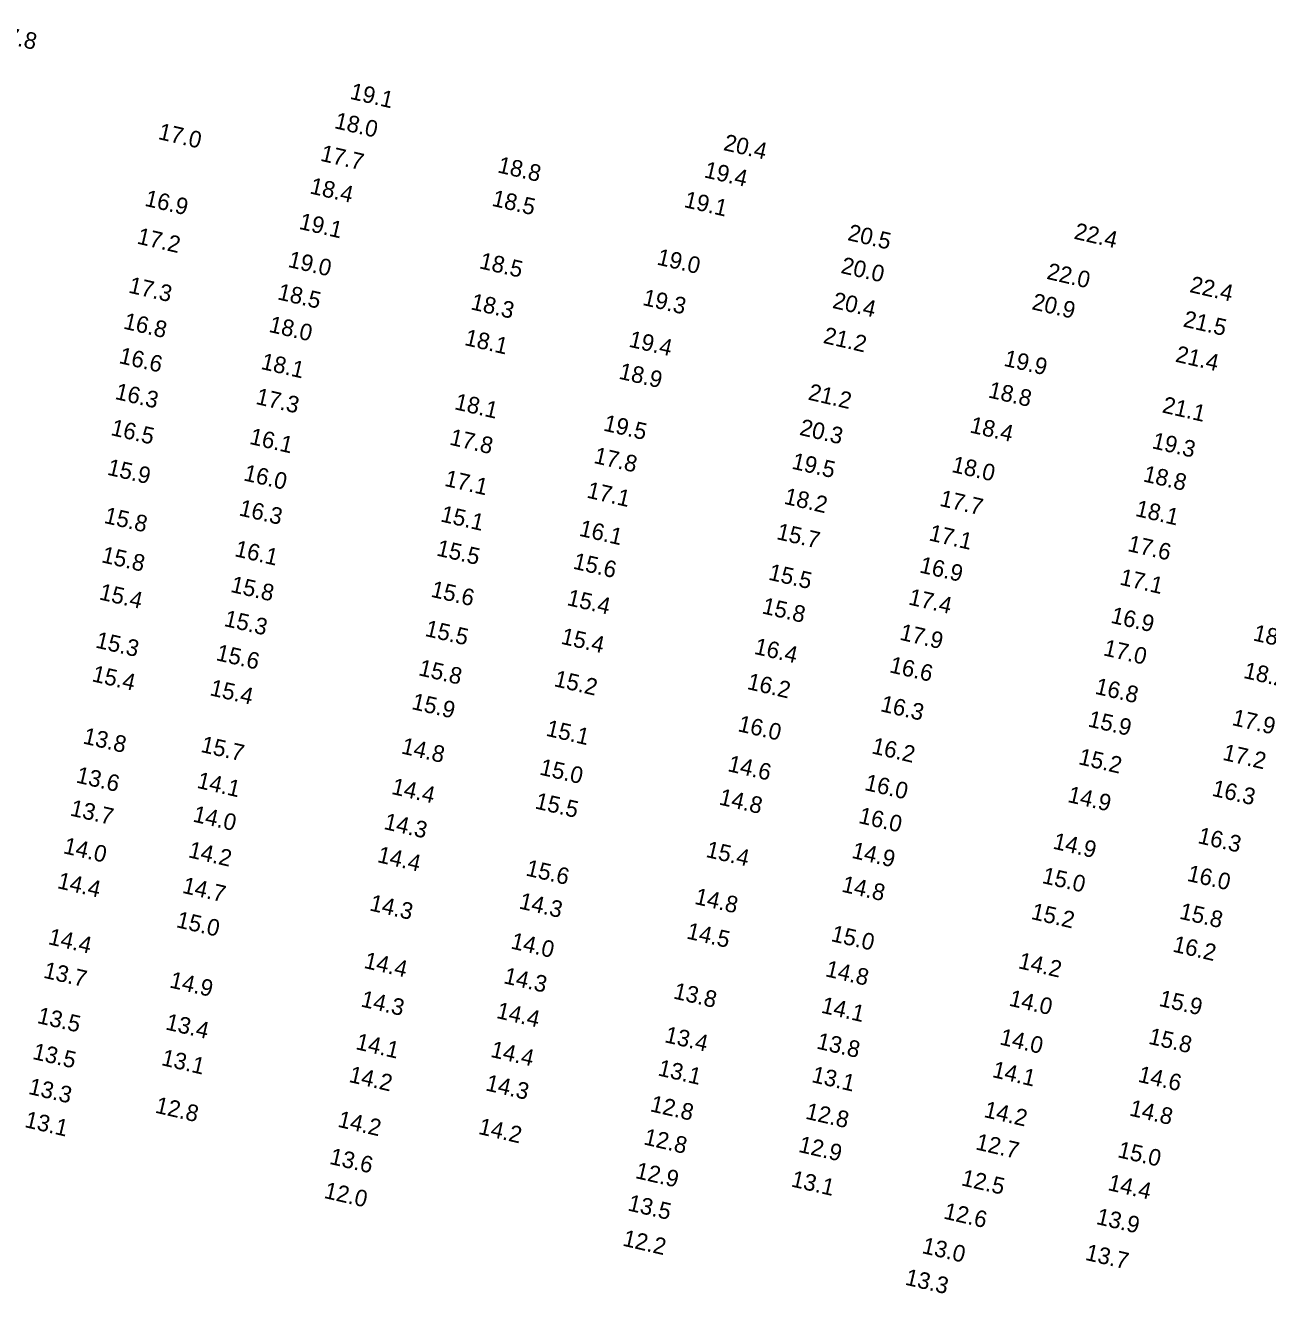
# Model space of a CAD drawing. Extents: x 1023796 to 1112670, y 656573 to 837340.
# Drawn here: x 1035767 to 1036141.4, y 811712.7 to 812094.9 of the extents above; entities that cross this region are included whole.
import ezdxf

# ---------------------------------------------------------------- set-up
doc = ezdxf.new("R2010")
doc.units = 0
doc.layers.add('V-TOPO-SOUN', color=7, linetype='Continuous')

msp = doc.modelspace()

# ---------------------------------------------------------------- texts
at = {"layer": 'V-TOPO-SOUN'}
for s, p in [('17.8 ', (1035757.11, 812090.41)), ('19.1 ', (1035864.56, 812072.8)), ('18.0 ', (1035859.86, 812063.96)), ('17.0 ', (1035806.74, 812060.68)), ('17.7 ', (1035855.63, 812054.14)), ('20.4 ', (1035977.12, 812057.36)), ('18.8 ', (1035909.04, 812050.63)), ('19.4 ', (1035971.27, 812049.15)), ('18.4 ', (1035852.45, 812044.3)), ('16.9 ', (1035802.69, 812040.57)), ('18.5 ', (1035907.33, 812040.57)), ('19.1 ', (1035965.22, 812040.18)), ('19.1 ', (1035849.2, 812033.61)), ('17.2 ', (1035800.38, 812029.17)), ('20.5 ', (1036014.53, 812030.23)), ('22.4 ', (1036082.75, 812030.64)), ('19.0 ', (1035845.88, 812022.14)), ('18.5 ', (1035903.55, 812021.74)), ('19.0 ', (1035957.04, 812022.87)), ('20.0 ', (1036012.49, 812020.33)), ('22.0 ', (1036074.53, 812018.55)), ('17.3 ', (1035797.83, 812014.4)), ('18.5 ', (1035842.72, 812012.38)), ('22.4 ', (1036117.61, 812014.57)), ('18.3 ', (1035900.95, 812009.37)), ('19.3 ', (1035952.75, 812010.68)), ('20.4 ', (1036009.97, 812009.79)), ('20.9 ', (1036070.05, 812009.39)), ('21.5 ', (1036115.63, 812004.19)), ('16.8 ', (1035796.29, 812003.55)), ('18.0 ', (1035840.11, 812002.57)), ('18.1 ', (1035899.07, 811998.61)), ('19.4 ', (1035948.58, 811998.11)), ('21.2 ', (1036007.17, 811999.23)), ('16.6 ', (1035794.94, 811993.16)), ('21.4 ', (1036113.3, 811993.6)), ('18.1 ', (1035837.72, 811991.4)), ('19.9 ', (1036061.6, 811992.35)), ('18.9 ', (1035945.58, 811988.46)), ('16.3 ', (1035793.75, 811982.35)), ('21.2 ', (1036002.62, 811982.16)), ('18.8 ', (1036056.9, 811982.82)), ('17.3 ', (1035836.17, 811980.85)), ('18.1 ', (1035896.06, 811979.26)), ('21.1 ', (1036109.33, 811978.3)), ('16.5 ', (1035792.49, 811971.47)), ('19.5 ', (1035940.93, 811972.83)), ('20.3 ', (1036000.04, 811971.53)), ('18.4 ', (1036051.36, 811972.27)), ('16.1 ', (1035834.28, 811968.81)), ('17.8 ', (1035894.58, 811968.58)), ('19.3 ', (1036106.26, 811967.51)), ('17.8 ', (1035938.02, 811963.06)), ('15.9 ', (1035791.39, 811959.53)), ('19.5 ', (1035997.7, 811961.35)), ('18.0 ', (1036045.88, 811960.36)), ('16.0 ', (1035832.48, 811957.82)), ('17.1 ', (1035893.05, 811956.17)), ('18.8 ', (1036103.58, 811957.52)), ('17.1 ', (1035935.92, 811952.64)), ('18.2 ', (1035995.36, 811950.77)), ('16.3 ', (1035831.11, 811947.27)), ('17.7 ', (1036042.26, 811950.15)), ('18.1 ', (1036101.25, 811947.1)), ('15.8 ', (1035790.43, 811945)), ('15.1 ', (1035891.86, 811945.45)), ('16.1 ', (1035933.62, 811941.13)), ('15.7 ', (1035993.1, 811940.12)), ('17.1 ', (1036039.02, 811939.75)), ('17.6 ', (1036098.91, 811936.53)), ('15.8 ', (1035789.67, 811933.15)), ('16.1 ', (1035829.8, 811934.98)), ('15.5 ', (1035890.63, 811935.18)), ('15.6 ', (1035931.78, 811931.22)), ('15.5 ', (1035990.67, 811927.9)), ('16.9 ', (1036036.18, 811930.08)), ('15.8 ', (1035828.57, 811924.21)), ('17.1 ', (1036096.52, 811926.42)), ('15.4 ', (1035788.96, 811921.96)), ('15.6 ', (1035888.94, 811922.76)), ('15.4 ', (1035929.95, 811920.23)), ('17.4 ', (1036032.86, 811920.42)), ('15.8 ', (1035988.72, 811917.74)), ('15.3 ', (1035826.59, 811913.95)), ('16.9 ', (1036093.83, 811914.91)), ('15.5 ', (1035887.17, 811910.94)), ('17.9 ', (1036030.22, 811909.81)), ('18.8 ', (1036136.72, 811909.6)), ('15.3 ', (1035787.88, 811907.45)), ('15.4 ', (1035928.14, 811908.59)), ('16.4 ', (1035986.37, 811905.54)), ('17.0 ', (1036091.59, 811905.11)), ('15.6 ', (1035824.19, 811903.64)), ('15.4 ', (1035786.8, 811897.28)), ('15.8 ', (1035885.22, 811899.1)), ('16.6 ', (1036027.14, 811899.98)), ('18.2 ', (1036133.84, 811898.29)), ('15.2 ', (1035926.05, 811895.8)), ('16.2 ', (1035984.23, 811894.95)), ('16.8 ', (1036089.08, 811893.51)), ('15.4 ', (1035822.32, 811893.07)), ('15.9 ', (1035883.15, 811888.91)), ('16.3 ', (1036024.43, 811888.25)), ('16.0 ', (1035981.45, 811882.24)), ('15.9 ', (1036086.97, 811883.66)), ('17.9 ', (1036130.37, 811884.09)), ('13.8 ', (1035784.09, 811878.54)), ('15.1 ', (1035923.61, 811880.87)), ('15.7 ', (1035819.59, 811875.99)), ('14.8 ', (1035880.02, 811875.53)), ('16.2 ', (1036021.78, 811875.56)), ('15.2 ', (1036084.09, 811872.29)), ('17.2 ', (1036127.55, 811873.6)), ('13.6 ', (1035782.02, 811866.78)), ('15.0 ', (1035921.7, 811869.16)), ('14.6 ', (1035978.4, 811870.2)), ('14.1 ', (1035818.43, 811865.17)), ('14.4 ', (1035877.08, 811863.33)), ('16.0 ', (1036019.64, 811864.52)), ('14.8 ', (1035975.77, 811860.14)), ('14.9 ', (1036080.84, 811860.9)), ('16.3 ', (1036124.32, 811862.78)), ('13.7 ', (1035780.22, 811856.83)), ('15.5 ', (1035920.32, 811858.95)), ('14.0 ', (1035817.21, 811855.01)), ('14.3 ', (1035874.76, 811852.76)), ('16.0 ', (1036017.83, 811854.57)), ('16.3 ', (1036120.06, 811848.51)), ('14.0 ', (1035778.16, 811845.46)), ('14.2 ', (1035815.84, 811844.24)), ('15.4 ', (1035971.82, 811844.34)), ('14.9 ', (1036015.77, 811844.06)), ('14.9 ', (1036076.4, 811846.85)), ('14.4 ', (1035872.8, 811842.78)), ('15.6 ', (1035917.55, 811838.75)), ('15.0 ', (1036073.12, 811836.47)), ('16.0 ', (1036116.84, 811837.14)), ('14.4 ', (1035776.36, 811834.95)), ('14.7 ', (1035814.03, 811833.52)), ('14.8 ', (1036012.73, 811833.88)), ('14.3 ', (1035915.52, 811828.81)), ('14.8 ', (1035968.41, 811830.19)), ('14.3 ', (1035870.46, 811828.23)), ('15.2 ', (1036069.83, 811825.65)), ('15.8 ', (1036114.51, 811825.74)), ('15.0 ', (1035812.21, 811823.17)), ('14.4 ', (1035773.62, 811818.05)), ('14.5 ', (1035965.99, 811819.78)), ('15.0 ', (1036009.53, 811818.97)), ('14.0 ', (1035913.02, 811816.76)), ('16.2 ', (1036112.5, 811815.82)), ('14.4 ', (1035868.76, 811810.9)), ('14.2 ', (1036065.95, 811810.81)), ('13.7 ', (1035772.17, 811807.95)), ('14.3 ', (1035910.85, 811806.29)), ('14.8 ', (1036007.83, 811808.38)), ('14.9 ', (1035810.19, 811805.02)), ('13.8 ', (1035962.01, 811801.69)), ('14.3 ', (1035867.83, 811799.28)), ('14.0 ', (1036063.15, 811799.53)), ('15.9 ', (1036108.35, 811799.46)), ('13.5 ', (1035770.29, 811794.3)), ('14.4 ', (1035908.68, 811795.81)), ('14.1 ', (1036006.56, 811797.41)), ('13.4 ', (1035808.97, 811792.36)), ('14.1 ', (1035866.28, 811786.42)), ('13.4 ', (1035959.38, 811788.52)), ('13.8 ', (1036005.19, 811786.61)), ('14.0 ', (1036060.35, 811787.84)), ('15.8 ', (1036105.19, 811788.04)), ('13.5 ', (1035768.91, 811783.46)), ('14.4 ', (1035906.93, 811784.09)), ('13.1 ', (1035807.72, 811781.6)), ('14.2 ', (1035864.24, 811776.53)), ('13.1 ', (1035957.35, 811778.51)), ('13.1 ', (1036003.68, 811776.49)), ('14.1 ', (1036058.1, 811778.01)), ('14.6 ', (1036102.04, 811776.59)), ('13.3 ', (1035767.65, 811772.92)), ('14.3 ', (1035905.41, 811774)), ('12.8 ', (1035805.85, 811767.28)), ('12.8 ', (1035955.03, 811767.7)), ('12.8 ', (1036001.83, 811765.45)), ('14.2 ', (1036055.6, 811765.96)), ('14.8 ', (1036099.45, 811766.42)), ('13.1 ', (1035766.52, 811762.93)), ('14.2 ', (1035860.86, 811763.03)), ('14.2 ', (1035903.26, 811760.87)), ('12.8 ', (1035953.07, 811757.72)), ('12.7 ', (1036053.1, 811756.21)), ('12.9 ', (1035999.73, 811755.45)), ('15.0 ', (1036095.9, 811753.86)), ('13.6 ', (1035858.4, 811751.83)), ('12.9 ', (1035950.55, 811747.57)), ('13.1 ', (1035997.5, 811745.04)), ('12.5 ', (1036048.79, 811745.39)), ('12.0 ', (1035856.73, 811741.58)), ('14.4 ', (1036092.95, 811743.95)), ('13.5 ', (1035948.27, 811737.81)), ('12.6 ', (1036043.46, 811735.36)), ('13.9 ', (1036089.44, 811733.72)), ('12.2 ', (1035946.74, 811727.2)), ('13.0 ', (1036036.94, 811724.95)), ('13.7 ', (1036086.15, 811722.91)), ('13.3 ', (1036031.85, 811715.44))]:
    msp.add_text(s, height=5, rotation=347, dxfattribs=at).set_placement(p)

doc.saveas('drawing.dxf')
